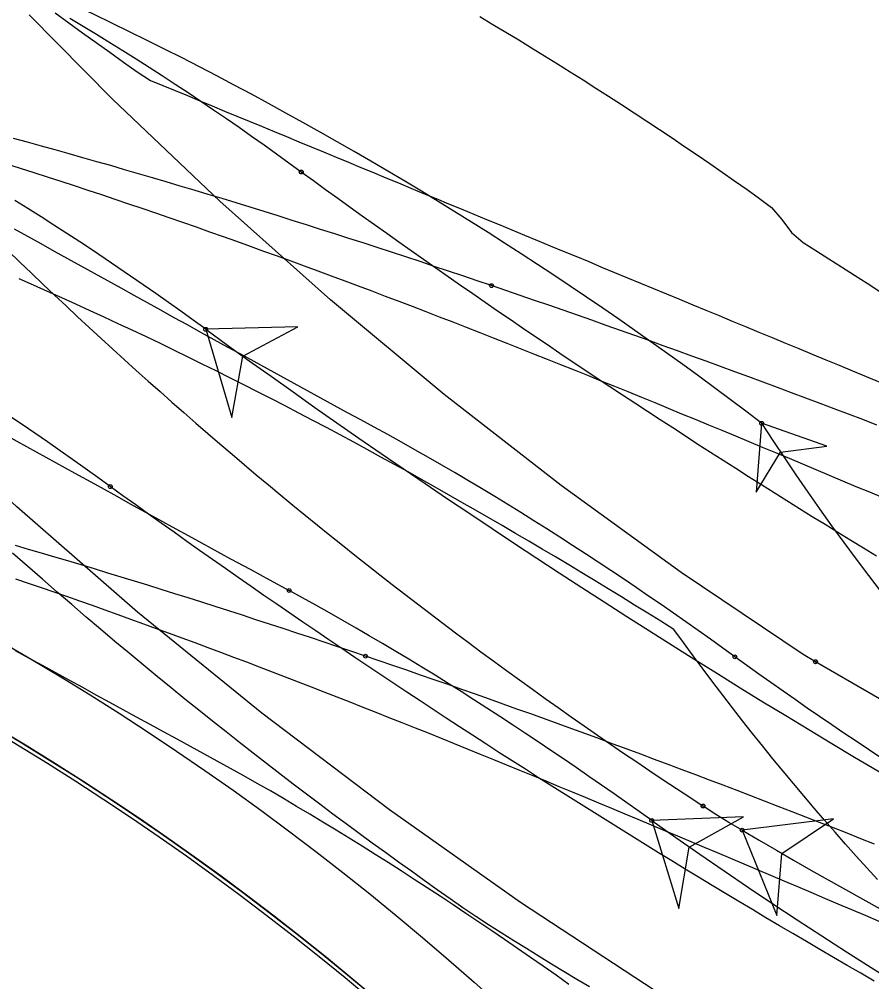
# Model space of a CAD drawing. Extents: x -14 to 1565148, y -25 to 642856.
# Drawn here: x 1564866.23 to 1564884.76, y 636531.5 to 636552.41 of the extents above; entities that cross this region are included whole.
import ezdxf

# ---------------------------------------------------------------- set-up
doc = ezdxf.new("R2010")
doc.units = 0
for name, color, linetype in [('DR_P_Headwall', 7, 'Continuous'), ('GE_P_Alignment_100_Stations', 7, 'Continuous'), ('GE_P_Driveway_CL', 7, 'Continuous'), ('GE_X_Alignment', 7, 'Continuous'), ('PV_P_EOP', 7, 'Continuous'), ('SC_Shading2', 7, 'Continuous'), ('TR_Turning_Path28', 7, 'Continuous'), ('TR_Turning_Path28 - Copy-1', 7, 'Continuous')]:
    doc.layers.add(name, color=color, linetype=linetype)

msp = doc.modelspace()

# ---------------------------------------------------------------- linework, layer by layer
at = {"layer": 'DR_P_Headwall'}
for points in [[(1564876.238, 636552.463), (1564876.521, 636552.295), (1564876.803, 636552.126), (1564877.085, 636551.956), (1564877.366, 636551.785), (1564877.646, 636551.612), (1564877.926, 636551.439), (1564878.205, 636551.264), (1564878.484, 636551.089), (1564878.762, 636550.912), (1564879.039, 636550.734), (1564879.316, 636550.555), (1564879.592, 636550.375), (1564879.868, 636550.194), (1564880.142, 636550.012), (1564880.417, 636549.829), (1564880.69, 636549.644), (1564880.963, 636549.459), (1564881.235, 636549.272), (1564881.507, 636549.085), (1564881.777, 636548.896), (1564882.047, 636548.707), (1564882.317, 636548.516), (1564882.58, 636548.315), (1564882.803, 636548.056), (1564883.01, 636547.772), (1564883.264, 636547.558), (1564883.543, 636547.382), (1564883.822, 636547.206), (1564884.101, 636547.029), (1564884.379, 636546.851), (1564884.656, 636546.673), (1564884.933, 636546.494)], [(1564884.881, 636533.725), (1564884.648, 636533.979), (1564884.417, 636534.234), (1564884.187, 636534.492), (1564883.958, 636534.751), (1564883.73, 636535.013), (1564883.503, 636535.276), (1564883.278, 636535.541), (1564883.053, 636535.808), (1564882.83, 636536.076), (1564882.608, 636536.347), (1564882.388, 636536.62), (1564882.168, 636536.894), (1564881.95, 636537.17), (1564881.733, 636537.449), (1564881.518, 636537.729), (1564881.303, 636538.011), (1564881.09, 636538.295), (1564880.879, 636538.581), (1564880.668, 636538.869), (1564880.455, 636539.154), (1564880.172, 636539.331), (1564879.887, 636539.508), (1564879.603, 636539.684), (1564879.317, 636539.86), (1564879.031, 636540.035), (1564878.745, 636540.209), (1564878.458, 636540.383), (1564878.171, 636540.556), (1564877.883, 636540.728), (1564877.594, 636540.9), (1564877.305, 636541.071), (1564877.016, 636541.241), (1564876.726, 636541.411), (1564876.435, 636541.579), (1564876.144, 636541.747), (1564875.852, 636541.914), (1564875.56, 636542.08), (1564875.267, 636542.246), (1564874.974, 636542.41), (1564874.68, 636542.574), (1564874.386, 636542.737), (1564874.091, 636542.899), (1564873.795, 636543.06), (1564873.499, 636543.22), (1564873.203, 636543.379), (1564872.906, 636543.537), (1564872.608, 636543.695), (1564872.31, 636543.851), (1564872.011, 636544.007), (1564871.712, 636544.161), (1564871.412, 636544.315), (1564871.112, 636544.467), (1564870.811, 636544.619), (1564870.509, 636544.769), (1564870.207, 636544.918), (1564869.905, 636545.067), (1564869.602, 636545.214), (1564869.298, 636545.361), (1564868.994, 636545.506), (1564868.689, 636545.65), (1564868.384, 636545.793), (1564868.078, 636545.936), (1564867.771, 636546.077), (1564867.464, 636546.216), (1564867.157, 636546.355), (1564866.848, 636546.493), (1564866.54, 636546.629), (1564866.231, 636546.765)], [(1564882.363, 636543.632), (1564882.247, 636542.137), (1564882.772, 636543.004), (1564883.778, 636543.133), (1564882.363, 636543.632)]]:
    msp.add_lwpolyline(points, dxfattribs=at)
msp.add_lwpolyline([(1564882.363, 636543.632), (1564882.247, 636542.137), (1564882.772, 636543.004), (1564883.778, 636543.133)], close=True, dxfattribs=at)
msp.add_circle((1564882.363, 636543.632), 0.0417, dxfattribs=at)
msp.add_circle((1564882.363, 636543.632), 0.0417, dxfattribs=at)
for centre, radius, start, end in [((1564832.254, 636478.029), 82.552, 52.62684, 71.54321), ((1564926.905, 636572.414), 53.032, 212.8687, 228.3993)]:
    msp.add_arc(centre, radius, start, end, dxfattribs=at)
at = {"layer": 'GE_P_Alignment_100_Stations'}
for points in [[(1564883.533, 636538.453), (1564883.264, 636538.613), (1564880.617, 636540.393), (1564878.011, 636542.282), (1564875.468, 636544.257), (1564872.993, 636546.315), (1564870.588, 636548.455), (1564868.256, 636550.673), (1564866.444, 636552.503)], [(1564867.01, 636552.543), (1564867.309, 636552.326), (1564867.608, 636552.11), (1564867.904, 636551.902), (1564868.2, 636551.693), (1564868.497, 636551.477), (1564868.793, 636551.265), (1564869.082, 636551.079), (1564869.35, 636550.968), (1564869.619, 636550.857), (1564869.887, 636550.747), (1564870.156, 636550.636), (1564870.424, 636550.524), (1564870.693, 636550.412), (1564870.961, 636550.302), (1564871.23, 636550.192), (1564871.499, 636550.081), (1564871.768, 636549.969), (1564872.037, 636549.857), (1564872.307, 636549.746), (1564872.576, 636549.635), (1564872.846, 636549.524), (1564873.115, 636549.412), (1564873.386, 636549.299), (1564873.657, 636549.187), (1564873.928, 636549.076), (1564874.199, 636548.964), (1564874.471, 636548.852), (1564874.743, 636548.738), (1564875.016, 636548.625), (1564875.289, 636548.513), (1564875.562, 636548.4), (1564875.836, 636548.287), (1564876.111, 636548.173), (1564876.386, 636548.058), (1564876.662, 636547.945), (1564876.937, 636547.832), (1564877.214, 636547.717), (1564877.491, 636547.602), (1564877.77, 636547.487), (1564878.048, 636547.372), (1564878.327, 636547.257), (1564878.606, 636547.142), (1564878.887, 636547.025), (1564879.168, 636546.909), (1564879.449, 636546.792), (1564879.731, 636546.676), (1564880.014, 636546.56), (1564880.298, 636546.442), (1564880.582, 636546.324), (1564880.867, 636546.206), (1564881.153, 636546.088), (1564881.439, 636545.97), (1564881.726, 636545.851), (1564882.014, 636545.732), (1564882.303, 636545.612), (1564882.592, 636545.493), (1564882.881, 636545.374), (1564883.172, 636545.253), (1564883.464, 636545.132), (1564883.755, 636545.012), (1564884.048, 636544.891), (1564884.341, 636544.77), (1564884.635, 636544.648), (1564884.93, 636544.526)], [(1564880.353, 636531.131), (1564880.049, 636531.308), (1564877.121, 636533.227), (1564874.279, 636535.236), (1564871.506, 636537.338), (1564868.804, 636539.532), (1564866.176, 636541.814), (1564863.626, 636544.182), (1564861.643, 636546.137)], [(1564878.62, 636531.391), (1564878.347, 636531.555), (1564878.073, 636531.721), (1564877.8, 636531.887), (1564877.526, 636532.055), (1564877.253, 636532.223), (1564876.979, 636532.393), (1564876.705, 636532.563), (1564876.43, 636532.736), (1564876.154, 636532.918), (1564875.874, 636533.111), (1564875.595, 636533.306), (1564875.314, 636533.503), (1564875.033, 636533.702), (1564874.752, 636533.902), (1564874.47, 636534.104), (1564874.187, 636534.309), (1564873.904, 636534.515), (1564873.62, 636534.723), (1564873.335, 636534.933), (1564873.049, 636535.146), (1564872.763, 636535.36), (1564872.475, 636535.576), (1564872.187, 636535.795), (1564871.897, 636536.017), (1564871.606, 636536.241), (1564871.314, 636536.467), (1564871.021, 636536.696), (1564870.726, 636536.929), (1564870.43, 636537.163), (1564870.132, 636537.401), (1564869.833, 636537.642), (1564869.532, 636537.886), (1564869.229, 636538.133), (1564868.924, 636538.384), (1564868.618, 636538.638), (1564868.309, 636538.896), (1564867.999, 636539.158), (1564867.685, 636539.423), (1564867.371, 636539.693), (1564867.053, 636539.967), (1564866.734, 636540.244), (1564866.411, 636540.527), (1564866.087, 636540.814)], [(1564910.865, 636526.786), (1564909.612, 636526.982), (1564906.595, 636527.858), (1564903.56, 636528.928), (1564900.554, 636530.078), (1564897.58, 636531.308), (1564894.64, 636532.616), (1564891.736, 636534.003), (1564888.869, 636535.465), (1564886.043, 636537.004), (1564883.534, 636538.452)], [(1564881.94, 636534.794), (1564881.653, 636534.963), (1564881.369, 636535.138), (1564881.09, 636535.319)], [(1564881.94, 636534.794), (1564882.693, 636532.941), (1564882.803, 636534.288), (1564883.925, 636535.041), (1564881.94, 636534.794)]]:
    msp.add_lwpolyline(points, dxfattribs=at)
msp.add_lwpolyline([(1564881.94, 636534.794), (1564882.693, 636532.941), (1564882.803, 636534.288), (1564883.925, 636535.041)], close=True, dxfattribs=at)
for centre in [(1564883.533, 636538.453), (1564883.534, 636538.452), (1564881.09, 636535.319), (1564881.09, 636535.319), (1564881.94, 636534.794), (1564881.94, 636534.794)]:
    msp.add_circle(centre, 0.0417, dxfattribs=at)
for centre, radius, start, end in [((1564936.076, 636619.645), 100.669, 224.30942, 236.89267), ((1564945.327, 636642.56), 125.026, 239.53645, 252.17759)]:
    msp.add_arc(centre, radius, start, end, dxfattribs=at)
at = {"layer": 'GE_P_Driveway_CL'}
msp.add_arc((1564834.986, 636485.101), 60.333, 360, 269.30622, dxfattribs=at)
msp.add_arc((1564834.986, 636485.101), 60.333, 360, 269.30622, dxfattribs=at)
at = {"layer": 'GE_X_Alignment'}
msp.add_circle((1564834.986, 636485.101), 60.25, dxfattribs=at)
at = {"layer": 'PV_P_EOP'}
for radius in [62, 60.333, 60.25]:
    msp.add_circle((1564834.986, 636485.101), radius, dxfattribs=at)
at = {"layer": 'SC_Shading2'}
msp.add_arc((1564834.986, 636485.101), 48.5, 218.9483, 139.2008, dxfattribs=at)
at = {"layer": 'TR_Turning_Path28'}
for points in [[(1564885.001, 636542.009), (1564884.711, 636542.132), (1564884.42, 636542.254), (1564884.129, 636542.377), (1564883.839, 636542.499), (1564883.548, 636542.621), (1564883.257, 636542.743), (1564882.966, 636542.865), (1564882.674, 636542.987), (1564882.383, 636543.108), (1564882.092, 636543.23), (1564881.8, 636543.351), (1564881.508, 636543.472), (1564881.217, 636543.593), (1564880.925, 636543.713), (1564880.633, 636543.833), (1564880.341, 636543.953), (1564880.049, 636544.073), (1564879.757, 636544.192), (1564879.464, 636544.311), (1564879.172, 636544.43), (1564878.88, 636544.549), (1564878.587, 636544.667), (1564878.295, 636544.784), (1564878.002, 636544.902), (1564877.709, 636545.019), (1564877.417, 636545.135), (1564877.124, 636545.251), (1564876.831, 636545.367), (1564876.538, 636545.482), (1564876.245, 636545.597), (1564875.952, 636545.712), (1564875.659, 636545.825), (1564875.366, 636545.939), (1564875.072, 636546.052), (1564874.779, 636546.164), (1564874.486, 636546.276), (1564874.192, 636546.388), (1564873.899, 636546.499), (1564873.606, 636546.609), (1564873.312, 636546.719), (1564873.019, 636546.828), (1564872.725, 636546.937), (1564872.431, 636547.045), (1564872.138, 636547.152), (1564871.844, 636547.259), (1564871.55, 636547.365), (1564871.257, 636547.471), (1564870.963, 636547.576), (1564870.669, 636547.681), (1564870.375, 636547.784), (1564870.081, 636547.887), (1564869.787, 636547.99), (1564869.493, 636548.092), (1564869.199, 636548.193), (1564868.905, 636548.293), (1564868.611, 636548.393), (1564868.317, 636548.492), (1564868.023, 636548.59), (1564867.729, 636548.688), (1564867.435, 636548.785), (1564867.141, 636548.881), (1564866.847, 636548.976), (1564866.553, 636549.071), (1564866.259, 636549.165), (1564865.965, 636549.258)], [(1564881.78, 636538.56), (1564881.518, 636538.749), (1564881.252, 636538.94), (1564880.985, 636539.129), (1564880.717, 636539.318), (1564880.448, 636539.506), (1564880.178, 636539.693), (1564879.907, 636539.88), (1564879.634, 636540.065), (1564879.361, 636540.25), (1564879.087, 636540.433), (1564878.811, 636540.616), (1564878.535, 636540.798), (1564878.257, 636540.979), (1564877.978, 636541.159), (1564877.698, 636541.337), (1564877.417, 636541.515), (1564877.134, 636541.691), (1564876.85, 636541.866), (1564876.566, 636542.04), (1564876.279, 636542.213), (1564875.992, 636542.385), (1564875.703, 636542.555), (1564875.413, 636542.724), (1564875.122, 636542.891), (1564874.83, 636543.057), (1564874.536, 636543.222), (1564874.241, 636543.385), (1564873.947, 636543.545), (1564873.656, 636543.703), (1564873.366, 636543.861), (1564873.076, 636544.019), (1564872.786, 636544.177), (1564872.496, 636544.336), (1564872.206, 636544.494), (1564871.916, 636544.653), (1564871.626, 636544.811), (1564871.337, 636544.97), (1564871.047, 636545.129), (1564870.757, 636545.288), (1564870.468, 636545.447), (1564870.178, 636545.606), (1564869.889, 636545.766), (1564869.6, 636545.925), (1564869.31, 636546.085), (1564869.021, 636546.244), (1564868.732, 636546.404), (1564868.443, 636546.564), (1564868.154, 636546.724), (1564867.865, 636546.884), (1564867.576, 636547.044), (1564867.287, 636547.204), (1564866.998, 636547.365), (1564866.709, 636547.525), (1564866.421, 636547.686), (1564866.132, 636547.847)], [(1564884.917, 636532.815), (1564884.621, 636532.94), (1564884.325, 636533.066), (1564884.03, 636533.191), (1564883.736, 636533.315), (1564883.442, 636533.44), (1564883.149, 636533.564), (1564882.856, 636533.688), (1564882.565, 636533.811), (1564882.274, 636533.934), (1564881.984, 636534.057), (1564881.695, 636534.179), (1564881.406, 636534.301), (1564881.119, 636534.422), (1564880.831, 636534.543), (1564880.544, 636534.664), (1564880.257, 636534.784), (1564879.97, 636534.905), (1564879.683, 636535.025), (1564879.396, 636535.144), (1564879.11, 636535.264), (1564878.824, 636535.383), (1564878.538, 636535.502), (1564878.252, 636535.62), (1564877.967, 636535.739), (1564877.681, 636535.856), (1564877.396, 636535.974), (1564877.111, 636536.091), (1564876.826, 636536.208), (1564876.542, 636536.324), (1564876.257, 636536.44), (1564875.973, 636536.555), (1564875.689, 636536.67), (1564875.406, 636536.785), (1564875.122, 636536.899), (1564874.839, 636537.012), (1564874.556, 636537.125), (1564874.273, 636537.238), (1564873.99, 636537.35), (1564873.708, 636537.462), (1564873.425, 636537.573), (1564873.143, 636537.683), (1564872.861, 636537.793), (1564872.58, 636537.903), (1564872.298, 636538.012), (1564872.017, 636538.12), (1564871.736, 636538.228), (1564871.455, 636538.335), (1564871.175, 636538.441), (1564870.894, 636538.547), (1564870.614, 636538.653), (1564870.334, 636538.758), (1564870.054, 636538.862), (1564869.774, 636538.965), (1564869.495, 636539.068), (1564869.216, 636539.17), (1564868.937, 636539.272), (1564868.658, 636539.373), (1564868.379, 636539.473), (1564868.101, 636539.572), (1564867.823, 636539.671), (1564867.545, 636539.769), (1564867.267, 636539.867), (1564866.99, 636539.964), (1564866.712, 636540.06), (1564866.435, 636540.155), (1564866.158, 636540.249)], [(1564879.974, 636535.006), (1564879.703, 636535.2), (1564879.431, 636535.392), (1564879.158, 636535.584), (1564878.884, 636535.774), (1564878.61, 636535.964), (1564878.336, 636536.153), (1564878.06, 636536.341), (1564877.784, 636536.527), (1564877.507, 636536.713), (1564877.23, 636536.898), (1564876.952, 636537.081), (1564876.673, 636537.264), (1564876.393, 636537.445), (1564876.112, 636537.625), (1564875.831, 636537.804), (1564875.549, 636537.981), (1564875.266, 636538.158), (1564874.982, 636538.332), (1564874.697, 636538.506), (1564874.412, 636538.678), (1564874.126, 636538.848), (1564873.838, 636539.018), (1564873.55, 636539.185), (1564873.261, 636539.351), (1564872.971, 636539.516), (1564872.68, 636539.679), (1564872.389, 636539.84), (1564872.096, 636539.999)], [(1564878.177, 636531.447), (1564877.896, 636531.644), (1564877.617, 636531.839), (1564877.338, 636532.033), (1564877.059, 636532.226), (1564876.779, 636532.418), (1564876.5, 636532.609), (1564876.219, 636532.798), (1564875.939, 636532.986), (1564875.658, 636533.174), (1564875.377, 636533.359), (1564875.096, 636533.544), (1564874.814, 636533.727), (1564874.532, 636533.909), (1564874.25, 636534.09), (1564873.967, 636534.269), (1564873.683, 636534.447), (1564873.4, 636534.623), (1564873.115, 636534.797), (1564872.831, 636534.97), (1564872.546, 636535.142), (1564872.26, 636535.312), (1564871.974, 636535.48), (1564871.688, 636535.646), (1564871.401, 636535.811), (1564871.113, 636535.974), (1564870.825, 636536.135), (1564870.536, 636536.295), (1564870.245, 636536.453), (1564869.953, 636536.612), (1564869.66, 636536.772), (1564869.367, 636536.931), (1564869.075, 636537.091), (1564868.782, 636537.251), (1564868.489, 636537.41), (1564868.197, 636537.57), (1564867.904, 636537.73), (1564867.612, 636537.891), (1564867.32, 636538.051), (1564867.028, 636538.211), (1564866.735, 636538.372), (1564866.443, 636538.532), (1564866.151, 636538.693)], [(1564884.952, 636536.369), (1564884.685, 636536.546), (1564884.418, 636536.725), (1564884.152, 636536.905), (1564883.886, 636537.085), (1564883.621, 636537.266), (1564883.356, 636537.448), (1564883.092, 636537.631), (1564882.829, 636537.815), (1564882.566, 636538), (1564882.304, 636538.186), (1564882.042, 636538.372), (1564881.781, 636538.559)], [(1564879.974, 636535.006), (1564880.565, 636533.096), (1564880.79, 636534.428), (1564881.973, 636535.082), (1564879.974, 636535.006)]]:
    msp.add_lwpolyline(points, dxfattribs=at)
msp.add_lwpolyline([(1564879.974, 636535.006), (1564880.565, 636533.096), (1564880.79, 636534.428), (1564881.973, 636535.082)], close=True, dxfattribs=at)
for centre in [(1564872.096, 636539.999), (1564872.096, 636539.999), (1564881.78, 636538.56), (1564881.781, 636538.559), (1564879.974, 636535.006), (1564879.974, 636535.006)]:
    msp.add_circle(centre, 0.0417, dxfattribs=at)
for centre, radius, start, end in [((1565297.636, 637322.531), 890.753, 239.477465, 241.462714), ((1564939.259, 636618.365), 102.29, 234.57972, 257.40723)]:
    msp.add_arc(centre, radius, start, end, dxfattribs=at)
at = {"layer": 'TR_Turning_Path28 - Copy-1'}
for points in [[(1564872.359, 636549.087), (1564872.093, 636549.281), (1564871.824, 636549.476), (1564871.553, 636549.669), (1564871.281, 636549.862), (1564871.007, 636550.053), (1564870.733, 636550.243), (1564870.456, 636550.432), (1564870.179, 636550.62), (1564869.9, 636550.807), (1564869.62, 636550.992), (1564869.339, 636551.176), (1564869.056, 636551.358), (1564868.772, 636551.539), (1564868.486, 636551.719), (1564868.199, 636551.897), (1564867.91, 636552.074), (1564867.62, 636552.249), (1564867.329, 636552.422)], [(1564876.494, 636546.621), (1564876.183, 636546.727), (1564875.872, 636546.831), (1564875.562, 636546.936), (1564875.251, 636547.039), (1564874.941, 636547.142), (1564874.631, 636547.244), (1564874.322, 636547.346), (1564874.012, 636547.447), (1564873.704, 636547.547), (1564873.395, 636547.646), (1564873.087, 636547.745), (1564872.779, 636547.843), (1564872.472, 636547.941), (1564872.165, 636548.038), (1564871.859, 636548.134), (1564871.553, 636548.229), (1564871.247, 636548.323), (1564870.942, 636548.417), (1564870.638, 636548.51), (1564870.334, 636548.602), (1564870.03, 636548.694), (1564869.727, 636548.784), (1564869.425, 636548.874), (1564869.124, 636548.963), (1564868.822, 636549.051), (1564868.521, 636549.139), (1564868.219, 636549.226), (1564867.918, 636549.312), (1564867.616, 636549.398), (1564867.315, 636549.483), (1564867.013, 636549.567), (1564866.712, 636549.651), (1564866.41, 636549.734), (1564866.108, 636549.816)], [(1564884.856, 636540.746), (1564884.577, 636540.917), (1564884.299, 636541.087), (1564884.02, 636541.258), (1564883.742, 636541.43), (1564883.465, 636541.602), (1564883.187, 636541.775), (1564882.91, 636541.948), (1564882.634, 636542.122), (1564882.357, 636542.296), (1564882.081, 636542.471), (1564881.806, 636542.646), (1564881.53, 636542.822), (1564881.255, 636542.998), (1564880.98, 636543.174), (1564880.706, 636543.352), (1564880.432, 636543.529), (1564880.158, 636543.707), (1564879.884, 636543.886), (1564879.611, 636544.065), (1564879.338, 636544.245), (1564879.066, 636544.425), (1564878.793, 636544.606), (1564878.521, 636544.787), (1564878.25, 636544.968), (1564877.979, 636545.15), (1564877.708, 636545.333), (1564877.437, 636545.516), (1564877.167, 636545.7), (1564876.897, 636545.884), (1564876.627, 636546.068), (1564876.358, 636546.253), (1564876.089, 636546.439), (1564875.821, 636546.625), (1564875.552, 636546.811), (1564875.285, 636546.998), (1564875.017, 636547.186), (1564874.75, 636547.374), (1564874.483, 636547.562), (1564874.216, 636547.751), (1564873.95, 636547.94), (1564873.684, 636548.13), (1564873.419, 636548.32), (1564873.154, 636548.511), (1564872.889, 636548.703), (1564872.624, 636548.894), (1564872.36, 636549.087)], [(1564870.283, 636545.673), (1564870.014, 636545.869), (1564869.743, 636546.063), (1564869.472, 636546.257), (1564869.199, 636546.449), (1564868.926, 636546.64), (1564868.652, 636546.829), (1564868.376, 636547.017), (1564868.1, 636547.204), (1564867.823, 636547.389), (1564867.545, 636547.573), (1564867.266, 636547.755), (1564866.986, 636547.936), (1564866.705, 636548.115), (1564866.422, 636548.293), (1564866.139, 636548.468)], [(1564884.869, 636543.592), (1564884.561, 636543.71), (1564884.252, 636543.828), (1564883.943, 636543.945), (1564883.634, 636544.061), (1564883.325, 636544.177), (1564883.016, 636544.293), (1564882.706, 636544.408), (1564882.397, 636544.523), (1564882.087, 636544.638), (1564881.778, 636544.752), (1564881.468, 636544.865), (1564881.158, 636544.979), (1564880.848, 636545.091), (1564880.538, 636545.204), (1564880.227, 636545.316), (1564879.917, 636545.427), (1564879.606, 636545.538), (1564879.296, 636545.648), (1564878.985, 636545.758), (1564878.674, 636545.868), (1564878.363, 636545.977), (1564878.052, 636546.086), (1564877.741, 636546.194), (1564877.429, 636546.301), (1564877.118, 636546.408), (1564876.806, 636546.515), (1564876.494, 636546.621)], [(1564870.283, 636545.673), (1564870.853, 636543.756), (1564871.093, 636545.086), (1564872.283, 636545.727), (1564870.283, 636545.673)], [(1564868.21, 636542.257), (1564867.936, 636542.455), (1564867.664, 636542.65), (1564867.392, 636542.843), (1564867.119, 636543.035), (1564866.846, 636543.226), (1564866.572, 636543.415), (1564866.297, 636543.602), (1564866.022, 636543.788)], [(1564884.811, 636531.518), (1564884.516, 636531.688), (1564884.221, 636531.859), (1564883.926, 636532.03), (1564883.631, 636532.202), (1564883.337, 636532.375), (1564883.043, 636532.548), (1564882.749, 636532.721), (1564882.456, 636532.895), (1564882.163, 636533.07), (1564881.87, 636533.245), (1564881.578, 636533.42), (1564881.286, 636533.596), (1564880.994, 636533.773), (1564880.702, 636533.95), (1564880.411, 636534.128), (1564880.12, 636534.306), (1564879.83, 636534.485), (1564879.54, 636534.664), (1564879.25, 636534.844), (1564878.96, 636535.024), (1564878.671, 636535.205), (1564878.382, 636535.386), (1564878.094, 636535.568), (1564877.806, 636535.75), (1564877.518, 636535.933), (1564877.23, 636536.117), (1564876.943, 636536.301), (1564876.656, 636536.485), (1564876.37, 636536.67), (1564876.083, 636536.856), (1564875.798, 636537.042), (1564875.512, 636537.228), (1564875.227, 636537.415), (1564874.942, 636537.603), (1564874.657, 636537.791), (1564874.373, 636537.98), (1564874.089, 636538.169), (1564873.806, 636538.358), (1564873.523, 636538.548), (1564873.24, 636538.739), (1564872.957, 636538.93), (1564872.675, 636539.122), (1564872.394, 636539.314), (1564872.112, 636539.507), (1564871.831, 636539.7), (1564871.55, 636539.894), (1564871.27, 636540.088), (1564870.99, 636540.282), (1564870.71, 636540.478), (1564870.431, 636540.673), (1564870.152, 636540.87), (1564869.873, 636541.066), (1564869.595, 636541.264), (1564869.317, 636541.461), (1564869.04, 636541.659), (1564868.762, 636541.858), (1564868.486, 636542.057), (1564868.209, 636542.257)], [(1564873.755, 636538.575), (1564873.456, 636538.676), (1564873.158, 636538.777), (1564872.86, 636538.876), (1564872.562, 636538.976), (1564872.265, 636539.074), (1564871.968, 636539.172), (1564871.672, 636539.269), (1564871.376, 636539.366), (1564871.08, 636539.462), (1564870.785, 636539.557), (1564870.491, 636539.651), (1564870.197, 636539.745), (1564869.903, 636539.838), (1564869.611, 636539.93), (1564869.318, 636540.022), (1564869.027, 636540.113), (1564868.736, 636540.203), (1564868.445, 636540.292), (1564868.156, 636540.38), (1564867.867, 636540.468), (1564867.578, 636540.555), (1564867.291, 636540.641), (1564867.004, 636540.726), (1564866.718, 636540.81), (1564866.433, 636540.894), (1564866.147, 636540.977)], [(1564884.819, 636534.492), (1564884.52, 636534.61), (1564884.221, 636534.727), (1564883.922, 636534.845), (1564883.623, 636534.962), (1564883.324, 636535.078), (1564883.025, 636535.194), (1564882.726, 636535.31), (1564882.427, 636535.425), (1564882.128, 636535.54), (1564881.829, 636535.655), (1564881.53, 636535.769), (1564881.232, 636535.882), (1564880.933, 636535.995), (1564880.634, 636536.108), (1564880.335, 636536.221), (1564880.036, 636536.332), (1564879.737, 636536.444), (1564879.438, 636536.555), (1564879.139, 636536.665), (1564878.84, 636536.776), (1564878.541, 636536.885), (1564878.242, 636536.994), (1564877.943, 636537.103), (1564877.644, 636537.211), (1564877.345, 636537.319), (1564877.046, 636537.426), (1564876.747, 636537.533), (1564876.448, 636537.64), (1564876.149, 636537.746), (1564875.849, 636537.851), (1564875.55, 636537.956), (1564875.251, 636538.06), (1564874.952, 636538.164), (1564874.653, 636538.268), (1564874.353, 636538.371), (1564874.054, 636538.473), (1564873.755, 636538.575)]]:
    msp.add_lwpolyline(points, dxfattribs=at)
msp.add_lwpolyline([(1564870.283, 636545.673), (1564870.853, 636543.756), (1564871.093, 636545.086), (1564872.283, 636545.727)], close=True, dxfattribs=at)
for centre in [(1564872.359, 636549.087), (1564872.36, 636549.087), (1564876.494, 636546.621), (1564876.494, 636546.621), (1564870.283, 636545.673), (1564870.283, 636545.673), (1564868.209, 636542.257), (1564868.21, 636542.257), (1564873.755, 636538.575), (1564873.755, 636538.575)]:
    msp.add_circle(centre, 0.0417, dxfattribs=at)
msp.add_arc((1564979.005, 636695.339), 184.987, 234.0043, 257.06523, dxfattribs=at)

doc.saveas('drawing.dxf')
